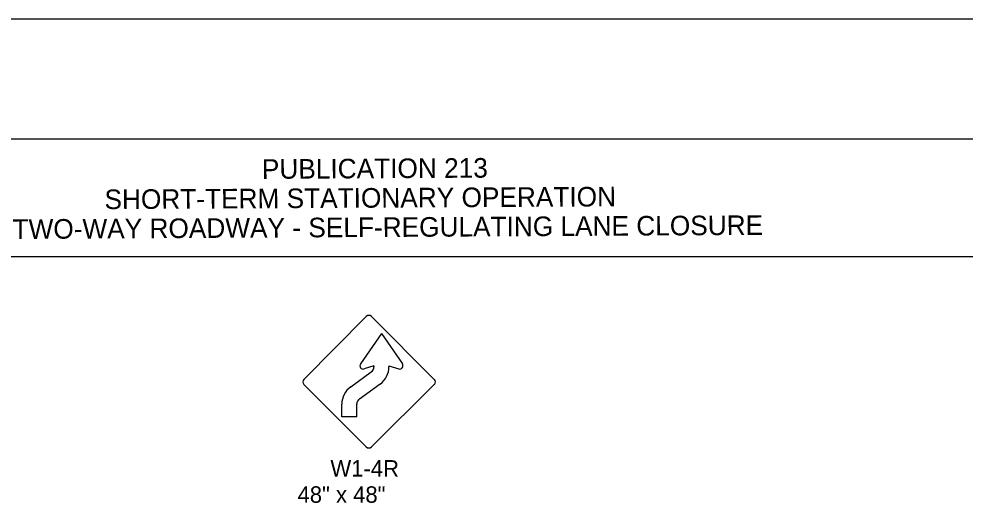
# Model space of a CAD drawing. Extents: x -14145 to -13662, y 30244 to 30661.
# Drawn here: x -13779.07 to -13767.01, y 30525.02 to 30531.31 of the extents above; entities that cross this region are included whole.
import ezdxf

# ---------------------------------------------------------------- set-up
doc = ezdxf.new("R2010")
doc.units = 0
for name, color, linetype in [('1', 7, 'Continuous'), ('10', 7, 'Continuous'), ('2', 7, 'Continuous'), ('4', 7, 'Continuous'), ('61', 7, 'Continuous')]:
    doc.layers.add(name, color=color, linetype=linetype)

msp = doc.modelspace()

# ---------------------------------------------------------------- linework, layer by layer
at = {"layer": '1'}
for p, q in [((-13774.641, 30527.513), (-13775.436, 30526.71)), ((-13773.772, 30526.71), (-13774.574, 30527.513)), ((-13774.447, 30527.294), (-13774.714, 30526.907)), ((-13774.447, 30527.294), (-13774.178, 30526.907)), ((-13774.541, 30526.883), (-13774.666, 30526.844)), ((-13774.541, 30526.883), (-13774.541, 30526.871)), ((-13774.351, 30526.883), (-13774.225, 30526.844)), ((-13774.351, 30526.883), (-13774.351, 30526.872)), ((-13774.838, 30526.615), (-13774.575, 30526.805)), ((-13775.436, 30526.644), (-13774.641, 30525.849)), ((-13774.727, 30526.461), (-13774.464, 30526.651)), ((-13774.574, 30525.849), (-13773.772, 30526.644)), ((-13774.951, 30526.233), (-13774.951, 30526.394)), ((-13774.761, 30526.233), (-13774.761, 30526.396)), ((-13774.761, 30526.233), (-13774.951, 30526.233))]:
    msp.add_line(p, q, dxfattribs=at)
for centre, radius, start, end in [((-13774.607, 30527.48), 0.0465, 45, 135), ((-13774.678, 30526.884), 0.0422, 148.3587, 286.1741), ((-13774.623, 30526.871), 0.082, 305.7926, 359.6684), ((-13774.622, 30526.871), 0.272, 305.7541, 0.1328), ((-13774.214, 30526.884), 0.0422, 253.8088, 31.6584), ((-13775.402, 30526.677), 0.0465, 135, 225), ((-13774.679, 30526.395), 0.272, 125.7541, 180.1328), ((-13773.804, 30526.677), 0.0465, 315, 45), ((-13774.679, 30526.395), 0.081, 125.4525, 180.0086), ((-13774.607, 30525.882), 0.0465, 225, 315)]:
    msp.add_arc(centre, radius, start, end, dxfattribs=at)
at = {"layer": '10'}
for p, q in [((-13789.874, 30529.777), (-13758.422, 30529.777)), ((-13789.874, 30528.277), (-13758.422, 30528.277))]:
    msp.add_line(p, q, dxfattribs=at)
at = {"layer": '61'}
msp.add_lwpolyline([(-13790.174, 30531.307), (-13757.174, 30531.307), (-13757.174, 30505.807), (-13790.174, 30505.807)], close=True, dxfattribs=at)

# ---------------------------------------------------------------- texts
at = {"layer": '2'}
for s, p in [('W1-4R', (-13775.096, 30525.47)), ('48" x 48"', (-13775.515, 30525.136))]:
    msp.add_text(s, height=0.21, dxfattribs=at).set_placement(p)
at = {"layer": '4'}
for s, p in [('PUBLICATION 213', (-13775.969, 30529.267)), ('SHORT-TERM STATIONARY OPERATION', (-13777.975, 30528.881)), ('TWO-LANE, TWO-WAY ROADWAY - SELF-REGULATING LANE CLOSURE', (-13781.097, 30528.49))]:
    msp.add_text(s, height=0.25, rotation=0.31, dxfattribs=at).set_placement(p)

doc.saveas('drawing.dxf')
